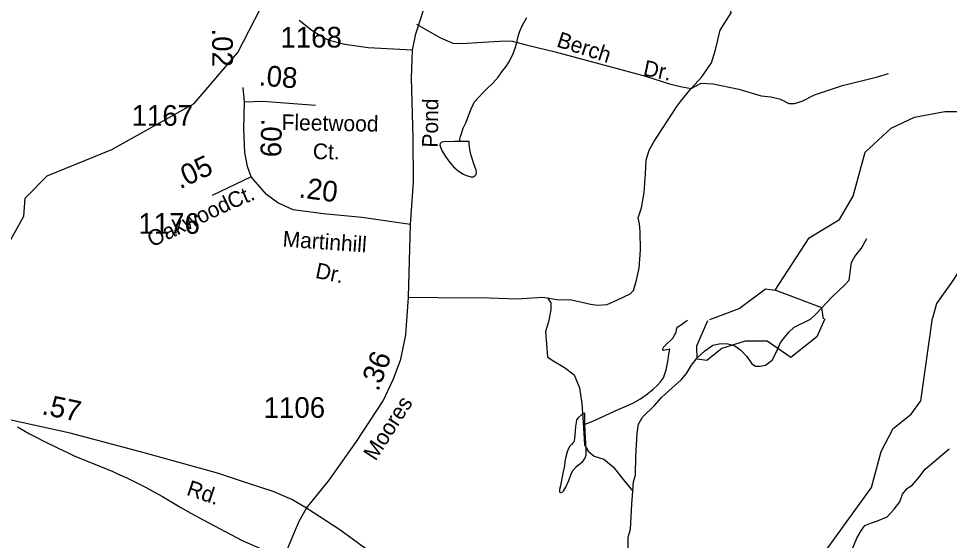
# Model space of a CAD drawing. Extents: x 2126262 to 2293712, y 749403 to 919119.
# Drawn here: x 2170842 to 2176471, y 818143 to 821299 of the extents above; entities that cross this region are included whole.
import ezdxf

# ---------------------------------------------------------------- set-up
doc = ezdxf.new("R2010")
doc.units = 0
for name, color, linetype in [('Exist Hydrographic Misc Water Feature', 7, 'Continuous'), ('Exist Hydrographic Pond Under 1500 Sq Ft', 7, 'Continuous'), ('Exist Road Non-System Type 51', 7, 'Continuous'), ('Exist Road Non-System Type 51 Label', 7, 'Continuous'), ('Exist Road Secondary Mileage Hundredths English Label', 7, 'Continuous'), ('Exist Road Secondary Type 51 Attributed', 7, 'Continuous'), ('Exist Road Secondary Type 51 Label', 7, 'Continuous'), ('Exist Road Secondary Type 51 Number Label', 7, 'Continuous')]:
    doc.layers.add(name, color=color, linetype=linetype)

msp = doc.modelspace()

# ---------------------------------------------------------------- linework, layer by layer
at = {"layer": 'Exist Hydrographic Misc Water Feature'}
msp.add_line((2170832.3, 818829.2), (2170848.3, 818821.7), dxfattribs=at)
for points in [[(2170601.5, 819703.5), (2170733.5, 819854.9), (2170873.4, 820104.6), (2170881.4, 820212.8), (2171014.5, 820347.8), (2171404.5, 820507.1), (2171902.5, 820785.4), (2172167.5, 821094.9), (2172439.6, 821624.1), (2172513.4, 821871.9), (2172960.4, 822374.5), (2173184.5, 822566.6), (2173374.4, 822802.2), (2173762.6, 823496.2)], [(2173509.6, 820554.8), (2173509.6, 820568.8), (2173513.3, 820586.8), (2173521.3, 820610.9), (2173531.2, 820636.9), (2173548.8, 820673), (2173564.6, 820717.1), (2173578.3, 820753.2), (2173590.4, 820779.2), (2173596.4, 820793.2), (2173624.1, 820823.4), (2173649.9, 820849.5), (2173675.7, 820875.7), (2173709.6, 820907.9), (2173741.3, 820944), (2173765.1, 820976.1), (2173790.8, 821008.3), (2173810.9, 821042.4), (2173832.6, 821088.5), (2173842.2, 821114.6), (2173852.1, 821146.5), (2173865.8, 821198.6), (2173873.6, 821222.7), (2173887.5, 821254.8), (2173915.2, 821304.8)], [(2175416.5, 819656.6), (2175623.4, 819973.9), (2175805.5, 820084.9), (2175888.5, 820224.2), (2175961.5, 820491.8), (2176119.4, 820636.1), (2176260.5, 820702.2), (2176443.4, 820737.7), (2176601.5, 820737.7), (2176760.4, 820688.5), (2176774, 820691.1)], [(2176774, 820691.1), (2176709.6, 820569.1), (2176666.3, 820432.2), (2176626.5, 820219.1), (2176602.3, 820032.3), (2176573.2, 819885.5), (2176537.3, 819784.7), (2176483, 819703.5), (2176393.4, 819575.5), (2176369.4, 819487.4)], [(2173509.6, 820554.8), (2173475.6, 820556.6), (2173413.7, 820554.3), (2173397.7, 820550.2), (2173391.5, 820544.2), (2173389.9, 820534.1), (2173395.8, 820518.2), (2173403.8, 820498.2), (2173412, 820484.3), (2173424.1, 820464.3), (2173444.2, 820436.5), (2173472.5, 820402.7), (2173498.6, 820380.8), (2173530.6, 820359), (2173556.8, 820347.1), (2173578.7, 820341.3), (2173590.8, 820341.4), (2173602.7, 820349.4), (2173608.7, 820355.4), (2173610.5, 820365.4), (2173608.7, 820381.4), (2173594.3, 820421.4), (2173578.1, 820471.2), (2173569.9, 820507.2), (2173565.6, 820539.1), (2173565.6, 820555.1), (2173509.6, 820554.8)], [(2174780.1, 819300.4), (2174762.1, 819296.3), (2174742, 819292.2), (2174738.1, 819294.2), (2174738.1, 819298.2), (2174740.2, 819306.2), (2174744.1, 819314.2), (2174750, 819320.3), (2174763.7, 819334.3), (2174781.8, 819350.4), (2174797.8, 819366.5), (2174807.6, 819384.5), (2174817.7, 819402.5), (2174821.4, 819416.6), (2174823.4, 819426.6), (2174829.4, 819434.6), (2174839.4, 819440.7), (2174851.3, 819448.7), (2174875.1, 819466.9), (2174887.2, 819474.9)], [(2175545.7, 817835.3), (2176000.7, 818462.3), (2176057.7, 818680.9), (2176131.7, 818820.5), (2176239.8, 818906.8), (2176297.6, 818987.6), (2176369.4, 819487.4)], [(2174266.9, 818845.7), (2174278.8, 818849.7), (2174314.7, 818863.9), (2174358.6, 818884.2), (2174420.3, 818912.5), (2174468.3, 818934.8), (2174506, 818951), (2174556, 818973.2), (2174603.8, 818999.5), (2174645.6, 819029.7), (2174679.7, 819057.9), (2174705.3, 819082), (2174723.3, 819102.2), (2174741.2, 819126.2), (2174750.8, 819150.3), (2174758.8, 819174.3), (2174768.7, 819224.3), (2174774.4, 819270.4), (2174780.1, 819300.4)], [(2174266.9, 818845.7), (2174266.5, 818871.7), (2174266.3, 818913.6), (2174246.6, 818903.5), (2174228.6, 818887.4), (2174216.7, 818873.3), (2174212.8, 818857.3), (2174208.9, 818831.4), (2174207, 818803.4), (2174203.3, 818759.3), (2174201.3, 818747.3), (2174199.2, 818739.3), (2174195.3, 818735.3), (2174185.5, 818723.2), (2174175.6, 818713.1), (2174167.6, 818699.2), (2174159.9, 818679.1), (2174151.9, 818649.1), (2174146.1, 818621), (2174142.2, 818595), (2174132.6, 818548.9), (2174122.7, 818495), (2174118.8, 818473), (2174113.1, 818450.9), (2174113.1, 818442.9), (2174113.1, 818436.9), (2174117, 818432.9), (2174121.1, 818432.9), (2174129.1, 818435), (2174139.1, 818445), (2174150.8, 818465.1), (2174168.9, 818505.2), (2174182.6, 818545.3), (2174196.4, 818567.4), (2174216.2, 818589.4), (2174238, 818607.6), (2174254, 818619.6), (2174265.9, 818637.7), (2174269.8, 818647.7), (2174273.9, 818659.7), (2174273.7, 818687.7), (2174269.4, 818765.7), (2174266.9, 818845.7)], [(2170848.3, 818821.7), (2170907.3, 818788.4), (2170947.1, 818767.6)], [(2170848.3, 818821.7), (2170907.3, 818788.4), (2170947.1, 818767.6)], [(2170947.1, 818767.6), (2170990.4, 818745.2), (2171084.3, 818698.9), (2171136.8, 818674.7)], [(2170947.1, 818767.6), (2170990.4, 818745.2), (2171084.3, 818698.9), (2171136.8, 818674.7)], [(2171136.8, 818674.7), (2171178.4, 818655.6), (2171411.5, 818559.6), (2171439.6, 818546.8)], [(2171136.8, 818674.7), (2171178.4, 818655.6), (2171411.5, 818559.6), (2171439.6, 818546.8)], [(2171439.6, 818546.8), (2171496.2, 818521.4), (2171553.2, 818493.2)], [(2171439.6, 818546.8), (2171496.2, 818521.4), (2171553.2, 818493.2)], [(2171553.2, 818493.2), (2171609.4, 818465.4), (2171685.7, 818423.4)], [(2171553.2, 818493.2), (2171609.4, 818465.4), (2171685.7, 818423.4)], [(2171685.7, 818423.4), (2171712.4, 818408.7), (2171822.3, 818343.2)], [(2171685.7, 818423.4), (2171712.4, 818408.7), (2171822.3, 818343.2)], [(2171822.3, 818343.2), (2171882.3, 818307.4), (2171958.4, 818267.5)], [(2171822.3, 818343.2), (2171882.3, 818307.4), (2171958.4, 818267.5)], [(2171958.4, 818267.5), (2172193.4, 818143.6), (2172541.4, 817992.3)], [(2171958.4, 818267.5), (2172193.4, 818143.6), (2172541.4, 817992.3)]]:
    msp.add_lwpolyline(points, dxfattribs=at)
at = {"layer": 'Exist Hydrographic Pond Under 1500 Sq Ft'}
for points in [[(2175023, 819479.7), (2175200.4, 819546.3), (2175358.5, 819664.4), (2175416.5, 819656.6)], [(2175709.5, 819483.6), (2175700.5, 819549), (2175416.5, 819656.6)], [(2175236.3, 819347.2), (2175094.2, 819304.2), (2175003.1, 819230.6), (2174945.3, 819238.4), (2174944.3, 819320.4), (2175010.7, 819473.5)], [(2175023, 819479.7), (2175023, 819479.7)], [(2175718.1, 819483.7), (2175669.1, 819374.3), (2175511.3, 819249.6), (2175369.2, 819347.8), (2175236.3, 819347.2)]]:
    msp.add_lwpolyline(points, dxfattribs=at)
at = {"layer": 'Exist Road Non-System Type 51'}
for points in [[(2174910.2, 820876.2), (2174974.2, 820946.8), (2175032.8, 821032), (2175056.6, 821110.2), (2175085.2, 821228.2), (2175152.1, 821332.9), (2175131.2, 821444.6), (2175147.9, 821493.5), (2175212.1, 821584.2), (2175243.5, 821624), (2175274.2, 821692.4), (2175306.3, 821806.9), (2175313.2, 821888.6), (2175309, 821930.5), (2175285.3, 822036.6), (2175263.7, 822128.1)], [(2173223, 821108.3), (2172956.1, 821122.8), (2172815.4, 821141.4), (2172720.2, 821166.2), (2172666.4, 821195.2), (2172614.7, 821226.2), (2172538.2, 821288.3)], [(2173248.6, 821264.3), (2173388.8, 821184.1), (2173466.9, 821150.6), (2173519.9, 821147.8), (2173781.4, 821164.6), (2173828.9, 821161.8), (2173911.2, 821140.9), (2174086.9, 821097.6), (2174409.9, 821011.7), (2174633.1, 820950.3), (2174778.2, 820904.2), (2174843.8, 820887.5), (2174910.2, 820876.2)], [(2174910.2, 820876.2), (2174968.9, 820907.6), (2175041.4, 820904.8), (2175197.7, 820872.7), (2175331.6, 820832.2), (2175391.6, 820825.2), (2175448.8, 820812.6), (2175500.4, 820784.7), (2175533.2, 820784.8), (2175580.7, 820798.8), (2175654.6, 820837.9), (2175824.1, 820894.4), (2176036.2, 820947.5), (2176101.8, 820967)], [(2174040, 819609.8), (2174095.7, 819600), (2174133.4, 819597.2), (2174175.2, 819600), (2174222.7, 819590.2), (2174300.8, 819572.1), (2174342.7, 819565.1), (2174401.3, 819570.7), (2174464, 819597.2), (2174540.2, 819634.6), (2174559.7, 819655.5), (2174579.2, 819717), (2174594.6, 819789.6), (2174602.9, 819898.5), (2174601.5, 820011.6), (2174596, 820057.2), (2174589, 820093.5), (2174608.5, 820153.6), (2174625.2, 820246.6), (2174632.2, 820361.1), (2174637.8, 820443.5), (2174654.5, 820503.5), (2174683.5, 820554.3), (2174823, 820768), (2174846.7, 820800.1), (2174910.2, 820876.2)], [(2174556.7, 818440.9), (2174559.5, 818499.5), (2174573.5, 818538.6), (2174574.9, 818653.1), (2174583.2, 818792.8), (2174591.6, 818847.2), (2174613.9, 818887.7), (2174687.2, 818959.6), (2174730.4, 819008.5), (2174773.7, 819047.6), (2174849, 819114.6), (2174881.1, 819152.4), (2174911.5, 819202.1), (2174946.3, 819248.2), (2174991, 819290.1), (2175039.8, 819323.6), (2175088.7, 819334.8), (2175130.5, 819332), (2175173.8, 819320.8), (2175210, 819294.3), (2175246.3, 819255.2), (2175277, 819211.9), (2175299.3, 819196.6), (2175325.9, 819196.6), (2175359.3, 819202.1), (2175398.4, 819232.9), (2175429.1, 819291.5), (2175449.2, 819340), (2175500.8, 819402.8), (2175532.9, 819433.5), (2175630.6, 819481), (2175665.5, 819513.1), (2175760.3, 819613.7), (2175838.5, 819689.1), (2175864.6, 819717.3), (2175878.6, 819824.9), (2175899.5, 819861.2), (2175940, 819911.4), (2175972.1, 819968.7)], [(2173199.7, 819613.5), (2173378.1, 819612.6), (2173688.4, 819609.8), (2173857.2, 819604.2), (2174010.7, 819614), (2174040, 819609.8)], [(2174040, 819609.8), (2174060.9, 819580.5), (2174060.9, 819538.6), (2174047, 819466), (2174028.8, 819407.3), (2174040.5, 819253.6), (2174068.4, 819234), (2174142.3, 819189.4), (2174202.3, 819144.7), (2174233, 819066.5), (2174248.4, 818971.5), (2174255.3, 818855.6), (2174264.4, 818720.8), (2174286.7, 818683.1), (2174321.6, 818652.4), (2174381.6, 818634.3), (2174437.4, 818588.2), (2174507.2, 818500.2), (2174556.7, 818440.9)], [(2175882.8, 818087.7), (2175910.7, 818156.1), (2175938.6, 818205), (2175960.2, 818233.6), (2176000.7, 818249), (2176037, 818261.5), (2176094.2, 818286.7), (2176136, 818332.7), (2176170.9, 818376), (2176187.6, 818423.5), (2176214.8, 818456.3), (2176246.9, 818478.7), (2176286, 818523.4), (2176325.1, 818573.6), (2176468.8, 818696.5)], [(2174501.1, 817073.8), (2174518.4, 817108.1), (2174512.8, 817182.1), (2174508.6, 817251.9), (2174518.4, 817291), (2174518.4, 817401.3), (2174516.3, 817529), (2174528.8, 817707.7), (2174539.3, 817906.7), (2174532.3, 817944.4), (2174525.3, 818008.7), (2174528.1, 818162.3), (2174541.4, 818210.4), (2174549.7, 818362.7), (2174556.7, 818440.9)]]:
    msp.add_lwpolyline(points, dxfattribs=at)
at = {"layer": 'Exist Road Secondary Type 51 Attributed'}
for p, q in [((2172207.1, 820794.9), (2172198.8, 820881.4)), ((2172248.5, 820341.3), (2172011.9, 820229.3))]:
    msp.add_line(p, q, dxfattribs=at)
for points in [[(2173212.6, 820053.2), (2173229.2, 820311.8), (2173227.1, 820578.7), (2173218.8, 820938.7), (2173223, 821108.3), (2173243.6, 821207.6), (2173316.9, 821431.8), (2173463, 821660.7), (2173850.7, 822327.1), (2173942.7, 822438.8), (2174007.6, 822510.7), (2174063.4, 822601.5), (2174129.7, 822751.6), (2174147.8, 822857.7), (2174147.8, 823017.5), (2174122.7, 823138.9), (2174073.9, 823273), (2174035, 823434.2), (2173993.1, 823733), (2173942.9, 824008.1), (2173909.4, 824158.9), (2173806.2, 824524.7)], [(2172207.1, 820794.9), (2172318.7, 820800.4), (2172636.8, 820775.3)], [(2172248.5, 820341.3), (2172226.7, 820405.3), (2172210, 820489.1), (2172204.4, 820631.5), (2172207.1, 820794.9)], [(2173212.6, 820053.2), (2172918.1, 820095.6), (2172686.5, 820117.9), (2172502.4, 820143.1), (2172410.3, 820185), (2172340.6, 820235.2), (2172248.5, 820341.3)], [(2172583.2, 818338.1), (2172720.7, 818506.7), (2172884.2, 818740.5), (2173046.6, 818987.7), (2173109.7, 819121.1), (2173153.7, 819239.1), (2173183.7, 819387), (2173199.7, 819613.5), (2173212.6, 820053.2)], [(2172583.2, 818338.1), (2172494.2, 818389.8), (2172381.4, 818439.4), (2172226.3, 818488.8), (2172044.9, 818550.2), (2171600.1, 818672.2), (2171153.6, 818792.3), (2170546.4, 818925.7), (2170208.8, 819026.2), (2169977.2, 819093.3), (2169871.1, 819163.1), (2169765.4, 819270.9)], [(2171783.8, 812953.2), (2171840.9, 813103.7), (2171970.5, 813314.3), (2172150.7, 813719.6), (2172293, 813979.3), (2172416.5, 814238.4), (2172497.3, 814434.1), (2172509.2, 814516.8), (2172506.3, 814685.9), (2172493.2, 814763), (2172469.4, 814864.4), (2172329.7, 815256.4), (2172162.1, 815739.5), (2172142, 815832.6), (2172135.2, 816015.7), (2172173, 816573.3), (2172194.2, 816795.7), (2172208.2, 816896), (2172271.3, 817203.3), (2172352, 817599.5), (2172408.9, 817882.9), (2172474.5, 818106.3), (2172537.6, 818260.5), (2172583.2, 818338.1)], [(2175464.5, 816476.8), (2175207.1, 816642.3), (2174501.1, 817073.8), (2174159.9, 817289.6), (2173511.1, 817684.8), (2173233.4, 817878.9), (2172783.8, 818207.7), (2172583.2, 818338.1)]]:
    msp.add_lwpolyline(points, dxfattribs=at)

# ---------------------------------------------------------------- texts
at = {"layer": 'Exist Road Non-System Type 51 Label'}
for s, rotation, p in [('Berch', 342.2088, (2174090.1, 821131.2)), ('Dr.', 348.2554, (2174614.4, 820956.6))]:
    msp.add_text(s, height=95, rotation=rotation, dxfattribs=at).set_placement(p)
at = {"layer": 'Exist Road Secondary Mileage Hundredths English Label'}
for s, rotation, p in [('.02', 270.1943, (2172012, 821238.8)), ('.08', 355.4822, (2172291.4, 820894.9)), ('.09', 268.4895, (2172310, 820695.3)), ('.05', 25.3307, (2171817.3, 820266.1)), ('.20', 352.2283, (2172532.3, 820218.5)), ('.36', 69.5542, (2173016.9, 819039.4)), ('.57', 348.2507, (2170977.1, 818907.2))]:
    msp.add_text(s, height=125, rotation=rotation, dxfattribs=at).set_placement(p)
at = {"layer": 'Exist Road Secondary Type 51 Label'}
for s, rotation, p in [('Pond', 89.251, (2173376.7, 820518.4)), ('Fleetwood', 359.0601, (2172431.6, 820624.9)), ('Ct.', 359.0601, (2172620.8, 820449.5)), ('Oakwood', 25.6397, (2171648.7, 819914.5)), ('Ct.', 22.763, (2172128.7, 820144.7)), ('Martinhill', 355.8967, (2172436.4, 819920.6)), ('Dr.', 348.4095, (2172631.6, 819731.7)), ('Moores', 57.4092, (2173000.6, 818619.2)), ('Rd.', 341.1234, (2171851.7, 818419.9))]:
    msp.add_text(s, height=95, rotation=rotation, dxfattribs=at).set_placement(p)
at = {"layer": 'Exist Road Secondary Type 51 Number Label'}
for s, p in [('1168', (2172425, 821123.9)), ('1167', (2171525.1, 820650.8)), ('1176', (2171566.3, 819997.4)), ('1106', (2172323.6, 818884.5))]:
    msp.add_text(s, height=125, dxfattribs=at).set_placement(p)

doc.saveas('drawing.dxf')
